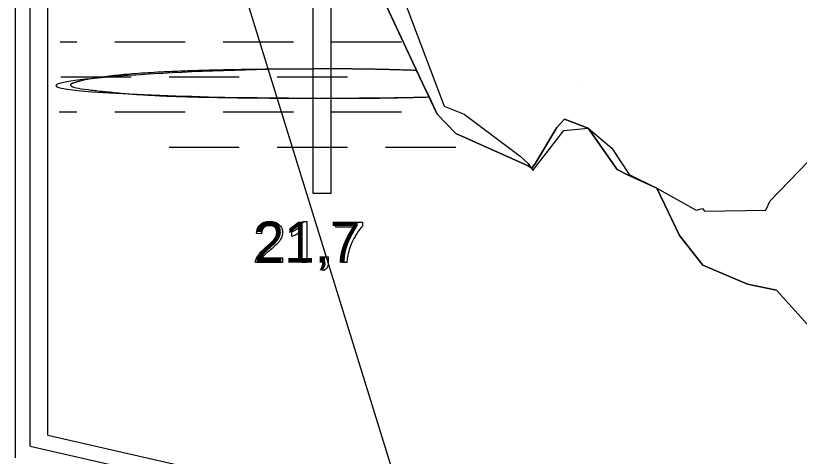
# Model space of a CAD drawing. Extents: x 700746 to 706058, y 6570320 to 6580460.
# Drawn here: x 705174.7 to 705281.9, y 6576305.8 to 6576366.1 of the extents above; entities that cross this region are included whole.
import ezdxf

# ---------------------------------------------------------------- set-up
doc = ezdxf.new("R2010")
doc.units = 0
for name, color, linetype in [('Default', 7, 'Continuous'), ('GEOLPUNKT', 7, 'Continuous'), ('illumineerimisjooned', 7, 'Continuous'), ('PIIR', 7, 'Continuous'), ('Plokid', 7, 'Continuous'), ('Täide', 7, 'Continuous'), ('vahekiht', 7, 'Continuous'), ('VEEKOGU', 7, 'Continuous')]:
    doc.layers.add(name, color=color, linetype=linetype)

msp = doc.modelspace()

# ---------------------------------------------------------------- linework, layer by layer
at = {"layer": 'Default'}
for points in [[(705211.69, 6576433.58), (705212.76, 6576425.53), (705214.91, 6576411.31), (705215.36, 6576409.49), (705218.12, 6576397.73), (705220.09, 6576389.37), (705226.47, 6576371.92), (705233.32, 6576353.69), (705236.05, 6576352.63), (705243.75, 6576346.88), (705244.81, 6576345.88), (705245.45, 6576344.9), (705249.7, 6576350.4), (705253.02, 6576350.68), (705256.27, 6576347.97), (705258.63, 6576344.34), (705262.42, 6576342.5), (705267.79, 6576339.48), (705268.67, 6576339.7), (705268.96, 6576339.33), (705277.35, 6576339.5), (705277.9, 6576340.77), (705283.16, 6576346.18)], [(705225.5, 6576367.31), (705230.38, 6576356.83), (705232.39, 6576352.62), (705234.94, 6576349.99), (705244.83, 6576345.56), (705245.32, 6576345.24), (705245.81, 6576345.89), (705248.75, 6576350.77), (705249.78, 6576351.93), (705253.02, 6576350.68), (705257.01, 6576345.03), (705258.43, 6576344.31), (705262.42, 6576342.5), (705265.51, 6576336.04), (705268.73, 6576331.98), (705274.83, 6576329.38), (705278.77, 6576328.55), (705283.43, 6576323.4)]]:
    msp.add_lwpolyline(points, dxfattribs=at)
for points, degree in [([(705215.36, 6576358.79), (705198.79, 6576358.73), (705165.66, 6576356.41), (705204.26, 6576354.58), (705226.29, 6576354.84), (705231.25, 6576354.97)], 3), ([(705229.56, 6576358.59), (705225.06, 6576358.73), (705220.21, 6576358.81), (705215.36, 6576358.79)], 2)]:
    msp.add_open_spline(points, degree=degree, dxfattribs=at)
at = {"layer": 'GEOLPUNKT'}
for points in [[(705215.36, 6576558.79), (705215.36, 6576341.79)], [(705214.11, 6576337.93), (705214.55, 6576337.93), (705214.55, 6576332.31)], [(705218.53, 6576337.18), (705218.53, 6576337.84), (705222.16, 6576337.84), (705222.16, 6576337.3)], [(705212.49, 6576335.86), (705212.49, 6576336.53)], [(705214.55, 6576332.31), (705213.86, 6576332.31), (705213.86, 6576336.69)], [(705221.27, 6576337.18), (705218.53, 6576337.18)], [(705208.36, 6576336.24), (705207.65, 6576336.31)], [(705211.23, 6576332.97), (705211.23, 6576332.31), (705207.53, 6576332.31)], [(705208.48, 6576332.97), (705211.23, 6576332.97)], [(705216.69, 6576332.31), (705216.69, 6576333.09), (705217.47, 6576333.09), (705217.47, 6576332.31)], [(705217.07, 6576332.31), (705216.69, 6576332.31)], [(705220.02, 6576332.31), (705219.32, 6576332.31)], [(705216.83, 6576331.2), (705216.64, 6576331.49)]]:
    msp.add_lwpolyline(points, dxfattribs=at)
msp.add_lwpolyline([(705217.86, 6576381.79), (705215.36, 6576381.79), (705215.36, 6576341.79), (705217.86, 6576341.79)], close=True, dxfattribs=at)
for points in [[(705207.65, 6576336.31), (705207.73, 6576337.1), (705208.2, 6576337.52), (705208.67, 6576337.93), (705209.47, 6576337.93), (705210.28, 6576337.93), (705210.75, 6576337.48), (705211.22, 6576337.04), (705211.22, 6576336.38), (705211.22, 6576336.04), (705211.08, 6576335.72), (705210.94, 6576335.39), (705210.62, 6576335.03), (705210.31, 6576334.68), (705209.57, 6576334.05), (705208.95, 6576333.53), (705208.77, 6576333.34), (705208.6, 6576333.16), (705208.48, 6576332.97)], [(705212.49, 6576336.53), (705213.07, 6576336.8), (705213.5, 6576337.18), (705213.93, 6576337.57), (705214.11, 6576337.93)], [(705207.53, 6576332.31), (705207.52, 6576332.56), (705207.61, 6576332.79), (705207.75, 6576333.17), (705208.06, 6576333.53), (705208.37, 6576333.9), (705208.96, 6576334.38), (705209.87, 6576335.13), (705210.19, 6576335.57), (705210.51, 6576336), (705210.51, 6576336.39), (705210.51, 6576336.8), (705210.22, 6576337.08), (705209.93, 6576337.36), (705209.46, 6576337.36), (705208.96, 6576337.36), (705208.66, 6576337.07), (705208.37, 6576336.77), (705208.36, 6576336.24)], [(705213.86, 6576336.69), (705213.62, 6576336.45), (705213.21, 6576336.22), (705212.81, 6576335.98), (705212.49, 6576335.86)], [(705219.32, 6576332.31), (705219.33, 6576332.97), (705219.57, 6576333.91), (705219.82, 6576334.84), (705220.29, 6576335.71), (705220.75, 6576336.58), (705221.27, 6576337.18)], [(705222.16, 6576337.3), (705221.62, 6576336.73), (705221.1, 6576335.79), (705220.57, 6576334.85), (705220.29, 6576333.85), (705220.08, 6576333.15), (705220.02, 6576332.31)], [(705216.64, 6576331.49), (705216.86, 6576331.59), (705216.96, 6576331.78), (705217.06, 6576331.96), (705217.07, 6576332.31)], [(705217.47, 6576332.31), (705217.47, 6576331.88), (705217.31, 6576331.61), (705217.16, 6576331.35), (705216.83, 6576331.2)]]:
    msp.add_open_spline(points, degree=3, dxfattribs=at)
at = {"layer": 'illumineerimisjooned'}
msp.add_line((705176.72, 6576307.19), (705176.72, 6576563.39), dxfattribs=at)
msp.add_lwpolyline([(705176.72, 6576307.19), (705215.79, 6576298.28), (705272.82, 6576286.37), (705318.37, 6576274.81), (705328.8, 6576265.37), (705481.98, 6576265.37), (705481.97, 6576279.37)], dxfattribs=at)
at = {"layer": 'PIIR'}
msp.add_line((705174.72, 6576305.59), (705174.72, 6576564.21), dxfattribs=at)
at = {"layer": 'Plokid'}
msp.add_line((705179.12, 6576308.69), (705179.12, 6576556.72), dxfattribs=at)
for points in [[(705225.5, 6576367.31), (705230.38, 6576356.83), (705232.39, 6576352.62), (705234.94, 6576349.99), (705244.83, 6576345.56), (705245.32, 6576345.24), (705245.81, 6576345.89), (705248.75, 6576350.77), (705249.78, 6576351.93), (705253.02, 6576350.68), (705257.01, 6576345.03), (705258.43, 6576344.31), (705262.42, 6576342.5), (705265.51, 6576336.04), (705268.73, 6576331.98), (705274.83, 6576329.38), (705278.77, 6576328.55), (705283.43, 6576323.4)], [(705179.12, 6576308.69), (705216.21, 6576300.24), (705273.27, 6576288.32), (705319.34, 6576276.62), (705329.57, 6576267.37), (705479.98, 6576267.37), (705479.97, 6576279.37)]]:
    msp.add_lwpolyline(points, dxfattribs=at)
at = {"layer": 'Täide'}
for p, q in [((705180.83, 6576362.51), (705180.91, 6576362.51)), ((705180.91, 6576362.51), (705183.11, 6576362.51)), ((705188.31, 6576362.51), (705195.71, 6576362.51)), ((705195.71, 6576362.51), (705197.91, 6576362.51)), ((705203.11, 6576362.51), (705210.51, 6576362.51)), ((705210.51, 6576362.51), (705212.71, 6576362.51)), ((705217.91, 6576362.51), (705225.31, 6576362.51)), ((705225.31, 6576362.51), (705227.51, 6576362.51)), ((705230.38, 6576356.83), (705229.56, 6576358.59)), ((705180.91, 6576357.71), (705190.51, 6576357.71)), ((705195.71, 6576357.71), (705205.31, 6576357.71)), ((705210.51, 6576357.71), (705220.11, 6576357.71)), ((705231.27, 6576354.97), (705230.38, 6576356.83)), ((705251.42, 6576356.6), (705251.42, 6576356.6)), ((705180.66, 6576352.91), (705180.91, 6576352.91)), ((705180.91, 6576352.91), (705183.11, 6576352.91)), ((705188.31, 6576352.91), (705195.71, 6576352.91)), ((705195.71, 6576352.91), (705197.91, 6576352.91)), ((705203.11, 6576352.91), (705210.51, 6576352.91)), ((705210.51, 6576352.91), (705212.71, 6576352.91)), ((705217.91, 6576352.91), (705225.31, 6576352.91)), ((705225.31, 6576352.91), (705227.51, 6576352.91)), ((705195.71, 6576348.11), (705205.31, 6576348.11)), ((705210.51, 6576348.11), (705220.11, 6576348.11)), ((705225.31, 6576348.11), (705234.91, 6576348.11))]:
    msp.add_line(p, q, dxfattribs=at)
msp.add_lwpolyline([(705283.43, 6576323.4), (705278.77, 6576328.55), (705274.83, 6576329.38), (705268.73, 6576331.98), (705265.51, 6576336.04), (705262.42, 6576342.5), (705258.43, 6576344.31), (705257.01, 6576345.03), (705253.02, 6576350.68), (705249.78, 6576351.93), (705248.75, 6576350.77), (705245.81, 6576345.89), (705245.32, 6576345.24), (705244.83, 6576345.56), (705234.94, 6576349.99), (705232.39, 6576352.62), (705230.38, 6576356.83), (705225.5, 6576367.31)], dxfattribs=at)
for points, degree in [([(705215.36, 6576358.79), (705200.32, 6576358.74), (705185.28, 6576357.78), (705182.64, 6576356.87)], 2), ([(705229.56, 6576358.59), (705225.06, 6576358.73), (705220.21, 6576358.81), (705215.36, 6576358.79)], 2), ([(705182.23, 6576356.61), (705182.23, 6576356.61), (705182.21, 6576356.38), (705183.09, 6576356.16), (705184.62, 6576355.97)], 3), ([(705182.64, 6576356.87), (705182.38, 6576356.78), (705182.24, 6576356.7), (705182.23, 6576356.61)], 2), ([(705182.23, 6576356.61), (705182.23, 6576356.61), (705182.23, 6576356.61), (705182.23, 6576356.61)], 2), ([(705184.62, 6576355.97), (705189.8, 6576355.3), (705202.58, 6576354.83), (705215.36, 6576354.79)], 2), ([(705251.42, 6576356.6), (705251.42, 6576356.6), (705251.42, 6576356.6), (705251.42, 6576356.6)], 2), ([(705251.42, 6576356.6), (705251.42, 6576356.6), (705251.42, 6576356.6), (705251.42, 6576356.6)], 2), ([(705215.36, 6576354.79), (705220.83, 6576354.78), (705226.3, 6576354.84), (705231.27, 6576354.97)], 2)]:
    msp.add_open_spline(points, degree=degree, dxfattribs=at)
at = {"layer": 'vahekiht'}
msp.add_lwpolyline([(705174.72, 6576564.21), (705192.39, 6576413.23), (705229.55, 6576293.17)], dxfattribs=at)
at = {"layer": 'VEEKOGU'}
msp.add_lwpolyline([(705220.14, 6576382.69), (705223.03, 6576371.62), (705225.5, 6576367.31), (705229.56, 6576358.59), (705230.38, 6576356.83), (705231.27, 6576354.97), (705232.39, 6576352.62), (705234.94, 6576349.99), (705244.83, 6576345.56), (705245.32, 6576345.24), (705245.81, 6576345.89), (705248.75, 6576350.77), (705249.78, 6576351.93), (705253.02, 6576350.68), (705257.01, 6576345.03), (705258.43, 6576344.31), (705262.42, 6576342.5), (705265.51, 6576336.04), (705268.73, 6576331.98), (705274.83, 6576329.38), (705278.77, 6576328.55), (705283.43, 6576323.4)], dxfattribs=at)

# ---------------------------------------------------------------- texts
at = {"layer": 'GEOLPUNKT'}
msp.add_text('21,7', height=5.6, dxfattribs=at).set_placement((705207.29, 6576332.31))

doc.saveas('drawing.dxf')
